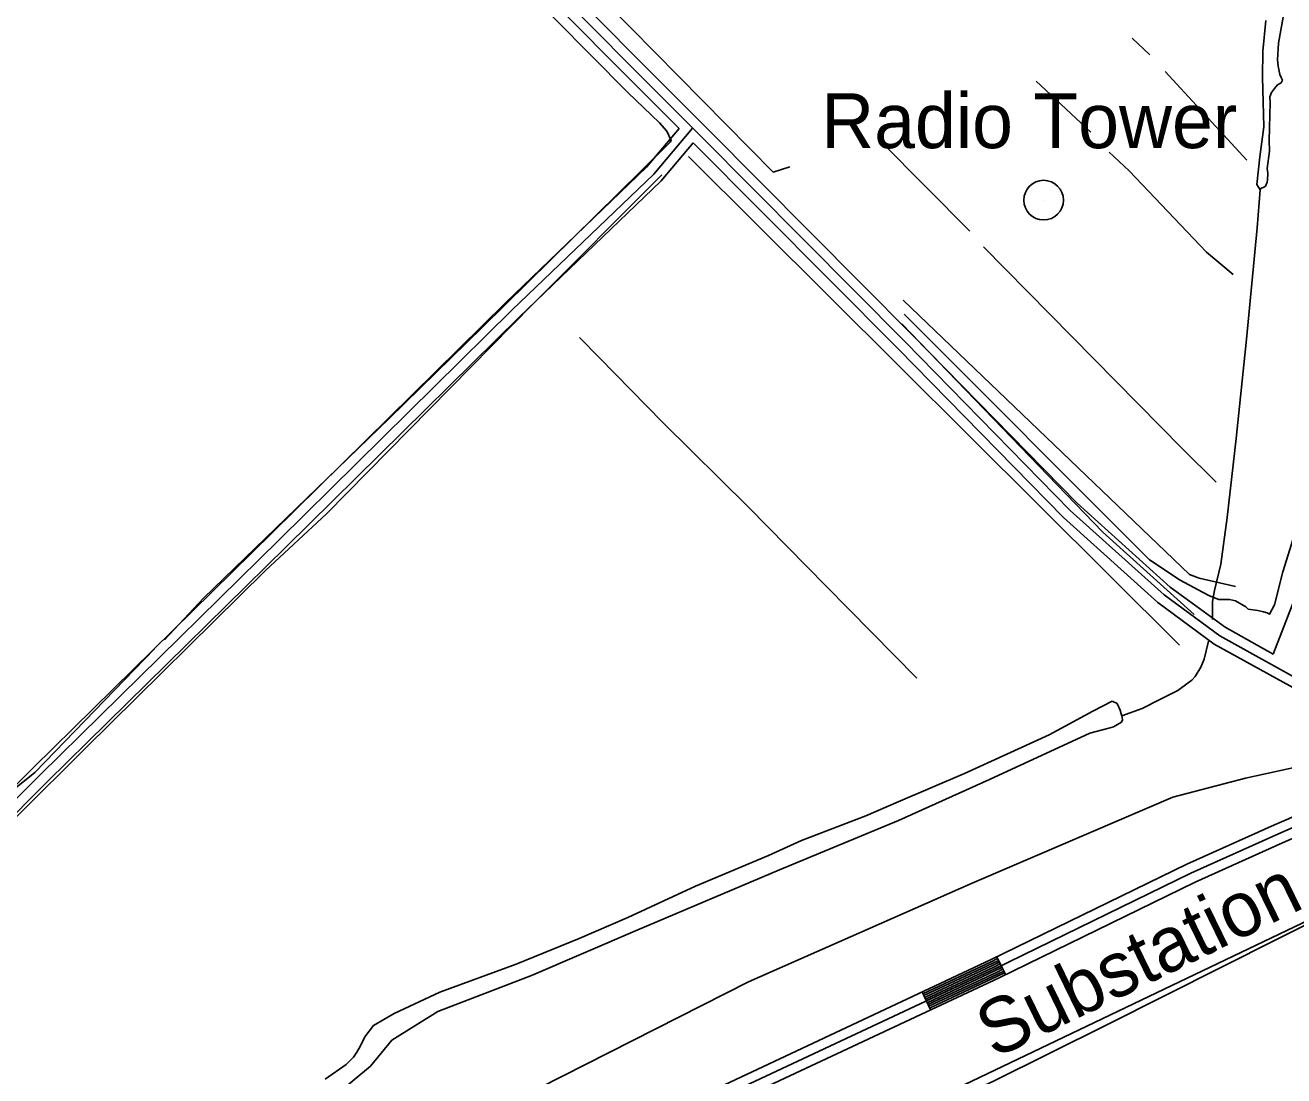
# Model space of a CAD drawing. Extents: x 3192986 to 3230865, y 867483 to 892886.
# Drawn here: x 3204201 to 3206104, y 887266 to 888854 of the extents above; entities that cross this region are included whole.
import ezdxf

# ---------------------------------------------------------------- set-up
doc = ezdxf.new("R2010")
doc.units = 0
for name, color, linetype in [('V-LEVE-TOET', 7, 'Continuous'), ('V-ROAD-CNTR', 7, 'Continuous'), ('V-SITE-OTLN-IDEN', 7, 'Continuous'), ('V-TOPO-SHOR', 7, 'Continuous'), ('V-TOPO-TOWR', 7, 'Continuous'), ('V-TOPO-TOWR-IDEN', 7, 'Continuous')]:
    doc.layers.add(name, color=color, linetype=linetype)

msp = doc.modelspace()

# ---------------------------------------------------------------- linework, layer by layer
at = {"layer": 'V-LEVE-TOET'}
for points in [[(3205294.5, 887408.1), (3205632.7, 887557.3), (3205936.1, 887687), (3206045.9, 887716), (3206186.7, 887746.7)], [(3205294.5, 887408.1), (3204274, 886890.3), (3203988.1, 886748.3), (3203680.8, 886602.9), (3203518.4, 886525.6), (3203418.5, 886478), (3203357.8, 886450.5), (3203297.4, 886433.3), (3203217, 886420.9), (3203126.6, 886422.5), (3203009.1, 886437), (3202531, 886671.7), (3201952.9, 886948.5), (3201388.1, 887227.3), (3201255.8, 887288.3), (3200830.8, 887487.4), (3200337.3, 887727.1)], [(3205488.9, 887176.5), (3205663.7, 887257.1), (3205836.2, 887342.9), (3206010.5, 887430.5), (3206176.1, 887514)]]:
    msp.add_lwpolyline(points, dxfattribs=at)
at = {"layer": 'V-ROAD-CNTR'}
for p, q in [((3205669.8, 887445.7), (3205682.9, 887418.8)), ((3205556.9, 887392.6), (3205569.6, 887365.4))]:
    msp.add_line(p, q, dxfattribs=at)
for points in [[(3205189.5, 888698), (3204672.8, 889216.3), (3204196.7, 889697.2), (3203470.2, 890425.6), (3202806.6, 891100.8)], [(3206087.8, 887903.6), (3206015, 887944), (3205932.2, 888004.6), (3205791.4, 888131.5), (3205542.1, 888386.1), (3205233.8, 888696), (3204694.1, 889237.4), (3204218, 889718.3), (3203491.5, 890446.7), (3202848.8, 891100.7)], [(3206905.7, 887675.9), (3206851.8, 887703.2), (3206796.9, 887705), (3206695.2, 887702.4), (3206600.9, 887707.3), (3206484.7, 887723.7), (3206388.3, 887743.7), (3206300.1, 887771.1), (3206221.4, 887803.7), (3206135.4, 887860), (3206006.9, 887931.3), (3205922.8, 887993), (3205781, 888120.7), (3205531.4, 888375.6), (3205223.2, 888685.5), (3204683.4, 889226.9), (3204207.4, 889707.7), (3203480.8, 890436.2), (3202831.7, 891096.8)], [(3206087.8, 887903.6), (3206230.9, 888272.1), (3206299, 888462.8), (3206339.2, 888579.5), (3206370.1, 888662.5), (3206385.2, 888730.3), (3206390.1, 888784.6), (3206416.7, 888934.7), (3206445.3, 889149.6), (3206463.3, 889282.4)], [(3205189.5, 888698), (3205140.4, 888639.6), (3204926.8, 888434.5), (3204574, 888086.9), (3204213.1, 887731.9), (3203984, 887502.1), (3203933.2, 887452.8), (3203894.3, 887412.9), (3203877.9, 887379.4), (3203872, 887331.9), (3203903.6, 887305), (3203932.5, 887315.3), (3203958.6, 887336.9), (3203975.4, 887376.9), (3203977.6, 887416.7), (3203980.9, 887437.8), (3203990.1, 887466.2)], [(3205210, 888698.7), (3205209.8, 888698.9), (3205151.4, 888629.3), (3204937.2, 888423.8), (3204584.6, 888076.3), (3204223.7, 887721.3), (3203994.5, 887491.4), (3203943.8, 887442.2), (3203906.7, 887404.1), (3203892.4, 887375.1), (3203887.8, 887338.1), (3203906.7, 887322), (3203925, 887328.5), (3203946.2, 887346.1), (3203960.5, 887380.3), (3203962.7, 887418.3), (3203966.2, 887441.2), (3203974.9, 887467.8)], [(3205210.7, 888676.7), (3205162.3, 888619.1), (3204947.7, 888413), (3204595.1, 888065.6), (3204234.3, 887710.6), (3204005.1, 887480.7), (3203990.1, 887466.2)], [(3206826.7, 887689), (3206796.9, 887690), (3206695, 887687.4), (3206599.5, 887692.4), (3206482.1, 887708.9), (3206384.5, 887729.1), (3206295, 887757), (3206214.4, 887790.4), (3206127.7, 887847.2), (3205998.8, 887918.6), (3205913.3, 887981.3), (3205770.6, 888109.9), (3205520.7, 888365), (3205210.7, 888676.7)], [(3201253.6, 887150.4), (3201780.9, 886895.9), (3202399.8, 886598.4), (3202686.7, 886466.1), (3202847.4, 886405.5), (3202962.5, 886370.7), (3203058.4, 886355.5), (3203147.2, 886352.5), (3203255.1, 886358.7), (3203340.5, 886374.1), (3203401.4, 886391.2), (3203463.3, 886411.8), (3203545.4, 886447.6), (3203734.9, 886536), (3204019.3, 886668.9), (3204275.4, 886789.2), (3204541.5, 886912.6), (3204888.2, 887074.9), (3205249.4, 887248.3), (3205660.3, 887441.1), (3205957.1, 887586), (3206089.6, 887645.3), (3206132.9, 887664.2)], [(3201240.6, 887123.4), (3201767.9, 886868.9), (3202387, 886571.2), (3202675.1, 886438.4), (3202837.7, 886377.1), (3202955.7, 886341.4), (3203055.5, 886325.6), (3203147.5, 886322.5), (3203258.6, 886328.9), (3203347.2, 886344.8), (3203410.2, 886362.6), (3203474, 886383.7), (3203557.8, 886420.3), (3203747.6, 886508.8), (3204032.1, 886641.8), (3204288.1, 886762), (3204554.2, 886885.4), (3204901, 887047.8), (3205262.3, 887221.2), (3205673.3, 887414.1), (3205969.8, 887558.8), (3206101.8, 887617.9), (3206141.2, 887635.1)], [(3201247.1, 887136.9), (3201774.4, 886882.4), (3202393.4, 886584.8), (3202680.9, 886452.2), (3202842.6, 886391.3), (3202959.1, 886356), (3203056.9, 886340.6), (3203147.3, 886337.5), (3203256.9, 886343.8), (3203343.8, 886359.4), (3203405.8, 886376.9), (3203468.7, 886397.8), (3203551.6, 886433.9), (3203741.2, 886522.4), (3204025.7, 886655.3), (3204281.7, 886775.6), (3204547.8, 886899), (3204894.6, 887061.3), (3205255.9, 887234.8), (3205666.8, 887427.6), (3205963.4, 887572.4), (3206095.7, 887631.6), (3206137.1, 887649.6)], [(3205558.1, 887389.9), (3205661.6, 887438.4), (3205671.1, 887443)], [(3205559.4, 887387.2), (3205662.9, 887435.7), (3205672.4, 887440.3)], [(3205560.7, 887384.4), (3205664.2, 887433), (3205673.7, 887437.6)], [(3205562, 887381.7), (3205665.5, 887430.3), (3205675, 887435)], [(3205563.2, 887379), (3205666.8, 887427.6), (3205676.3, 887432.3)], [(3205564.5, 887376.3), (3205668.1, 887424.9), (3205677.7, 887429.6)], [(3205565.8, 887373.6), (3205669.4, 887422.2), (3205679, 887426.9)], [(3205567.1, 887370.9), (3205670.7, 887419.5), (3205680.3, 887424.2)], [(3205568.3, 887368.1), (3205672, 887416.8), (3205681.6, 887421.5)]]:
    msp.add_lwpolyline(points, dxfattribs=at)
at = {"layer": 'V-TOPO-SHOR'}
for p, q in [((3205901.2, 888809.8), (3205874.8, 888835)), ((3206047.8, 888650.3), (3205924.3, 888784.6)), ((3205811.9, 888692.5), (3205729.4, 888769.9)), ((3205629, 888542.8), (3205495.5, 888677.3)), ((3205870, 888634.1), (3205839.9, 888662.3)), ((3205203.9, 888656), (3205946.2, 887917.1)), ((3205844.3, 887832.2), (3205815, 887817))]:
    msp.add_line(p, q, dxfattribs=at)
for points in [[(3205357, 888640.4), (3205331.9, 888632.3), (3205081.4, 888886.1), (3204801.2, 889165.1), (3204282.1, 889694.5), (3204245.7, 889723.1), (3204237.5, 889729.8), (3204217.4, 889723.4), (3204219.2, 889735), (3204221, 889751.6), (3204216.9, 889771.8)], [(3204226.5, 889632.9), (3204286.7, 889585.9), (3205112, 888752.6)], [(3206102.7, 888866.3), (3206095.8, 888827.2), (3206094.2, 888801.9), (3206095.4, 888792.7), (3206097.9, 888779.7), (3206099.8, 888775.1), (3206101.7, 888771.2), (3206099.7, 888767.3), (3206094.5, 888764.1), (3206089.9, 888758.9), (3206085.3, 888752.4), (3206082.6, 888746), (3206083.2, 888737.5), (3206081.9, 888680.2), (3206082.4, 888663.9), (3206078.9, 888637.9), (3206079.5, 888630.7), (3206079.4, 888620.3), (3206078.7, 888617), (3206076.1, 888611.2), (3206074.7, 888609.9), (3206068.9, 888607.4), (3206067.9, 888605.6), (3206063.1, 888613.3), (3206067.4, 888655.6), (3206073.7, 888700.5), (3206071.8, 888776), (3206072.2, 888815.1), (3206076.6, 888861.3)], [(3205112, 888752.6), (3205159.8, 888706.6), (3205170.7, 888694.1), (3205177.5, 888680.3), (3205176.1, 888677.5), (3205166.3, 888668), (3204892, 888397.6), (3204751.3, 888259.6), (3204470.1, 887987.9), (3204411.5, 887925.1)], [(3204032.3, 887508.1), (3204191, 887661), (3204291.3, 887760.7), (3204564.3, 888029.8), (3204656.1, 888115.8), (3204968.2, 888432.7), (3205163.2, 888628)], [(3206027.1, 888477.3), (3205987.2, 888511.2), (3205870, 888634.1)], [(3205995.9, 887956), (3205996.1, 887983), (3205999.2, 887999.5), (3206008.9, 888039.7), (3206018.4, 888110), (3206031.8, 888229.5), (3206047.5, 888379.5), (3206063.4, 888547.9), (3206067.9, 888605.6)], [(3205649.6, 888519.2), (3205950.4, 888214.3), (3206001.6, 888163.4)], [(3205528.3, 888438.7), (3205961.5, 888024), (3205975.7, 888018.5), (3206030.9, 888005.5)], [(3205529.9, 888417.3), (3205901, 888046), (3205947.1, 888015.2), (3205980.9, 887997.1), (3205991.5, 887991.6), (3206005.8, 887986.1), (3206021.8, 887985.9), (3206030.7, 887984.1), (3206046.7, 887975), (3206050.2, 887971.4), (3206064.5, 887969.5), (3206073.4, 887967.6), (3206078.7, 887965.8), (3206082.3, 887963.9), (3206089.6, 887978.1), (3206102.5, 888028), (3206133.8, 888127.6), (3206187.1, 888280.6), (3206218.3, 888364.2)], [(3205526.2, 888403), (3205830.1, 888087.8), (3205968.1, 887963.3)], [(3205549.1, 887867.3), (3205411.8, 888006.4), (3205294.2, 888125.4), (3205164.9, 888253.5), (3205068.6, 888351.8), (3205039.1, 888382.2)], [(3205859.2, 887810.1), (3205889.9, 887821.2), (3205916.6, 887834.8), (3205943.8, 887848.2), (3205959.2, 887859.9), (3205964.7, 887864.2), (3205969.6, 887869.6), (3205978.4, 887883.9), (3205983.4, 887896), (3205990.2, 887922.9)], [(3203952, 887903.3), (3204168, 887702.6), (3204184.5, 887699.7), (3204215.1, 887724.2), (3204396.2, 887911.4)], [(3204824.7, 887363.1), (3204966.1, 887417.5), (3205127.1, 887486.4), (3205341.3, 887577.3), (3205521.1, 887651.9), (3205658.8, 887713.7), (3205810.7, 887784.1), (3205839.3, 887791.5), (3205846.2, 887793.6), (3205852.5, 887796.8), (3205858.4, 887800.7), (3205859.9, 887803.9), (3205859.2, 887810.1), (3205858.1, 887813.4), (3205856.4, 887818.6), (3205851.8, 887828.6), (3205844.3, 887832.2)], [(3205815, 887817), (3205749.1, 887781.5), (3205620.9, 887722.8), (3205520.7, 887680), (3205472, 887659.1), (3205374.6, 887621.7), (3205324.7, 887598.7), (3205214.4, 887552.8), (3205111.9, 887505.2), (3205038.5, 887473.5), (3204943, 887434.5), (3204827.6, 887392.1), (3204758.6, 887360.2), (3204727.2, 887342), (3204714.4, 887324.8), (3204707.6, 887311.3), (3204702.4, 887301.6), (3204697, 887294.1), (3204685.9, 887282.7), (3204654.3, 887260.9)], [(3203688.5, 886346.4), (3204018.2, 886485.9), (3206212.8, 887535.2), (3206523.8, 887218.1)], [(3204178.4, 887032.5), (3204303, 887082.5), (3204424.5, 887134.6), (3204541.8, 887187.8), (3204648.6, 887233.7), (3204659.6, 887237.9), (3204684.5, 887248.6), (3204696, 887258.2), (3204723, 887280.6), (3204755, 887319.7), (3204824.7, 887363.1)]]:
    msp.add_lwpolyline(points, dxfattribs=at)
at = {"layer": 'V-TOPO-TOWR'}
msp.add_line((3205740.7, 888589.9), (3205740.7, 888589.9), dxfattribs=at)
msp.add_circle((3205740.7, 888589.9), 30, dxfattribs=at)

# ---------------------------------------------------------------- texts
at = {"layer": 'V-SITE-OTLN-IDEN'}
msp.add_text('Substation', height=83, rotation=25.9867, dxfattribs=at).set_placement((3205665.9, 887291.1))
at = {"layer": 'V-TOPO-TOWR-IDEN'}
msp.add_text('Radio Tower', height=83, dxfattribs=at).set_placement((3205404.3, 888668.5))

doc.saveas('drawing.dxf')
